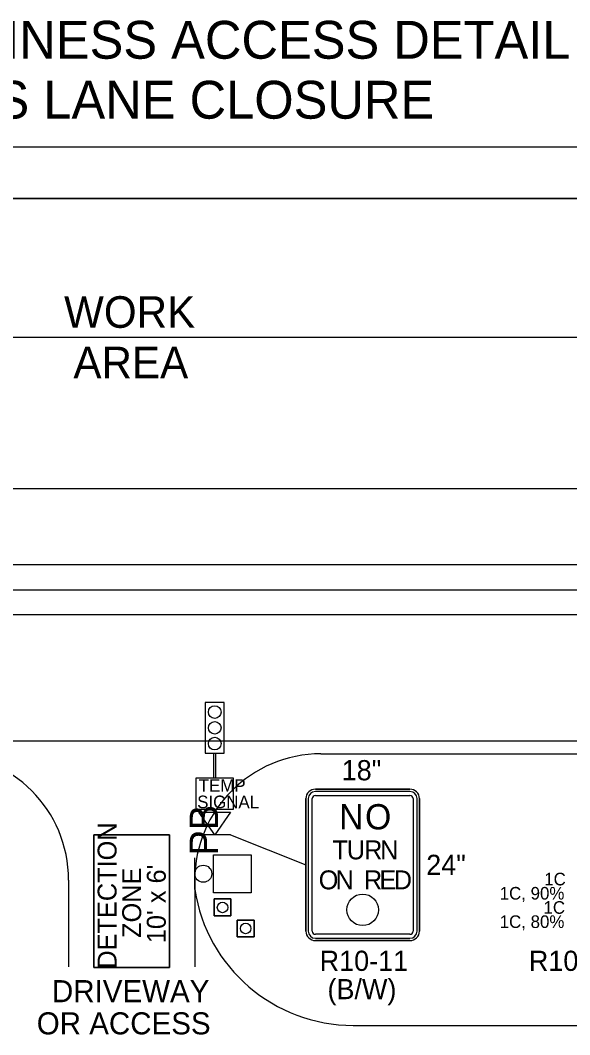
# Model space of a CAD drawing. Extents: x 99982 to 100176, y 99905 to 100011.
# Drawn here: x 100052.772 to 100054.514, y 100004.355 to 100007.57 of the extents above; entities that cross this region are included whole.
import ezdxf

# ---------------------------------------------------------------- set-up
doc = ezdxf.new("R2010")
doc.units = 0
for name, color, linetype in [('Default', 7, 'Continuous'), ('RD_ED_DrivewayEdge', 7, 'Continuous'), ('RD_ED_ShoulderPavedEdge', 7, 'Continuous'), ('RD_MK_LineEdgeWhite', 7, 'Continuous'), ('RD_MK_LineSkipCenter', 7, 'Continuous'), ('SH_DE_DetailHeading2Text', 7, 'Continuous'), ('TR_SN_ConstructionSigns', 7, 'Continuous'), ('TR_WZ_PortableSignMountBlk-Wht', 7, 'Continuous'), ('TR_WZ_Sign', 7, 'Continuous'), ('TR_WZ_TempSignal', 7, 'Continuous'), ('TR_WZ_TrafficCone', 7, 'Continuous'), ('TR_WZ_WorkAreaLabel', 7, 'Continuous'), ('TR_WZ_WorkZoneDetails', 7, 'Continuous'), ('TR_WZ_WorkZoneTextCurrent', 7, 'Continuous')]:
    doc.layers.add(name, color=color, linetype=linetype)

msp = doc.modelspace()

# ---------------------------------------------------------------- linework, layer by layer
at = {"layer": 'Default'}
msp.add_circle((100053.8574, 100004.7505), 0.05, dxfattribs=at)
at = {"layer": 'RD_ED_DrivewayEdge'}
for p, q in [((100052.925, 100004.845), (100052.925, 100004.5696)), ((100053.325, 100004.845), (100053.325, 100004.5696))]:
    msp.add_line(p, q, dxfattribs=at)
for centre, start, end in [((100052.525, 100004.845), 0, 90), ((100053.725, 100004.845), 90, 180)]:
    msp.add_arc(centre, 0.4, start, end, dxfattribs=at)
at = {"layer": 'RD_ED_ShoulderPavedEdge'}
for p, q in [((100050.725, 100007.005), (100055.525, 100007.005)), ((100053.725, 100005.245), (100055.525, 100005.245)), ((100053.725, 100005.245), (100055.525, 100005.245))]:
    msp.add_line(p, q, dxfattribs=at)
at = {"layer": 'RD_MK_LineEdgeWhite'}
for p, q in [((100050.725, 100006.565), (100055.525, 100006.565)), ((100055.525, 100005.685), (100050.725, 100005.685)), ((100055.525, 100005.285), (100050.725, 100005.285))]:
    msp.add_line(p, q, dxfattribs=at)
at = {"layer": 'RD_MK_LineSkipCenter'}
msp.add_lwpolyline([(100055.5043, 100006.085), (100050.725, 100006.085)], dxfattribs=at)
at = {"layer": 'TR_SN_ConstructionSigns'}
for p, q in [((100053.7074, 100005.133), (100054.0074, 100005.133)), ((100054.0074, 100005.133), (100053.7074, 100005.133)), ((100054.0074, 100005.133), (100053.7074, 100005.133)), ((100054.0074, 100005.1255), (100053.7074, 100005.1255)), ((100053.6774, 100004.683), (100053.6774, 100005.103)), ((100053.6774, 100005.103), (100053.6774, 100004.683)), ((100053.6774, 100005.103), (100053.6774, 100004.683)), ((100053.6849, 100005.103), (100053.6849, 100004.683)), ((100053.6974, 100004.683), (100053.6974, 100005.103)), ((100053.7074, 100005.113), (100054.0074, 100005.113)), ((100054.0174, 100005.103), (100054.0174, 100004.683)), ((100054.0299, 100004.683), (100054.0299, 100005.103)), ((100054.0374, 100005.103), (100054.0374, 100004.683)), ((100054.0374, 100004.683), (100054.0374, 100005.103)), ((100054.0374, 100004.683), (100054.0374, 100005.103)), ((100054.0074, 100004.673), (100053.7074, 100004.673)), ((100053.7074, 100004.6605), (100054.0074, 100004.6605)), ((100054.0074, 100004.653), (100053.7074, 100004.653)), ((100053.7074, 100004.653), (100054.0074, 100004.653)), ((100053.7074, 100004.653), (100054.0074, 100004.653))]:
    msp.add_line(p, q, dxfattribs=at)
for centre, radius, start, end in [((100053.7074, 100005.103), 0.03, 90, 180), ((100053.7074, 100005.103), 0.03, 90, 180), ((100053.7074, 100005.103), 0.03, 90, 180), ((100053.7074, 100005.103), 0.0225, 90, 180), ((100054.0074, 100005.103), 0.03, 0, 90), ((100054.0074, 100005.103), 0.03, 0, 90), ((100054.0074, 100005.103), 0.03, 0, 90), ((100054.0074, 100005.103), 0.0225, 0, 90), ((100053.7074, 100005.103), 0.01, 90, 180), ((100054.0074, 100005.103), 0.01, 0, 90), ((100053.7074, 100004.683), 0.03, 180, 270), ((100053.7074, 100004.683), 0.03, 180, 270), ((100053.7074, 100004.683), 0.03, 180, 270), ((100053.7074, 100004.683), 0.0225, 180, 270), ((100053.7074, 100004.683), 0.01, 180, 270), ((100054.0074, 100004.683), 0.03, 270, 0), ((100054.0074, 100004.683), 0.03, 270, 0), ((100054.0074, 100004.683), 0.0225, 270, 0), ((100054.0074, 100004.683), 0.01, 270, 0), ((100054.0074, 100004.683), 0.03, 270, 0)]:
    msp.add_arc(centre, radius, start, end, dxfattribs=at)
at = {"layer": 'TR_WZ_PortableSignMountBlk-Wht'}
msp.add_line((100053.4383, 100004.9878), (100053.3383, 100004.9878), dxfattribs=at)
msp.add_lwpolyline([(100053.3884, 100004.9878), (100053.3383, 100005.0596), (100053.4383, 100005.0596)], close=True, dxfattribs=at)
at = {"layer": 'TR_WZ_Sign'}
msp.add_line((100053.325, 100004.8149), (100053.325, 100004.9149), dxfattribs=at)
msp.add_circle((100053.352, 100004.865), 0.027, dxfattribs=at)
msp.add_circle((100053.352, 100004.865), 0.027, dxfattribs=at)
at = {"layer": 'TR_WZ_TempSignal'}
for p, q in [((100053.4182, 100005.4071), (100053.3583, 100005.4071)), ((100053.3583, 100005.4071), (100053.3583, 100005.2474)), ((100053.4182, 100005.2474), (100053.4182, 100005.4071)), ((100053.3583, 100005.2474), (100053.4182, 100005.2474)), ((100053.4483, 100005.1674), (100053.3283, 100005.1674)), ((100053.3283, 100005.1674), (100053.3283, 100005.1229)), ((100053.4483, 100005.0696), (100053.4483, 100005.1674)), ((100053.3283, 100005.1229), (100053.3283, 100005.1141)), ((100053.3283, 100005.1141), (100053.3283, 100005.0696)), ((100053.3283, 100005.0696), (100053.4483, 100005.0696))]:
    msp.add_line(p, q, dxfattribs=at)
for points in [[(100053.4182, 100005.4071), (100053.3583, 100005.4071), (100053.3583, 100005.2474), (100053.4182, 100005.2474), (100053.4182, 100005.4071)], [(100053.4483, 100005.1674), (100053.3283, 100005.1674), (100053.3283, 100005.0696), (100053.4483, 100005.0696), (100053.4483, 100005.1674)]]:
    msp.add_lwpolyline(points, dxfattribs=at)
for points in [[(100053.3858, 100005.2474), (100053.3908, 100005.2474), (100053.3908, 100005.1674), (100053.3858, 100005.1674)], [(100053.384, 100004.8049), (100053.384, 100004.9249), (100053.504, 100004.9249), (100053.504, 100004.8049)], [(100053.384, 100004.8049), (100053.384, 100004.9249), (100053.504, 100004.9249), (100053.504, 100004.8049)]]:
    msp.add_lwpolyline(points, close=True, dxfattribs=at)
for centre in [(100053.3883, 100005.3772), (100053.3883, 100005.3772), (100053.3883, 100005.3273), (100053.3883, 100005.3273), (100053.3883, 100005.2773), (100053.3883, 100005.2773)]:
    msp.add_circle(centre, 0.02, dxfattribs=at)
at = {"layer": 'TR_WZ_TrafficCone'}
for points in [[(100053.3863, 100004.7315), (100053.3863, 100004.7849), (100053.4396, 100004.7849), (100053.4396, 100004.7315), (100053.3863, 100004.7315)], [(100053.4396, 100004.7315), (100053.4396, 100004.7849), (100053.3863, 100004.7849), (100053.3863, 100004.7315), (100053.4396, 100004.7315)], [(100053.4596, 100004.6649), (100053.4596, 100004.7182), (100053.513, 100004.7182), (100053.513, 100004.6649), (100053.4596, 100004.6649)], [(100053.513, 100004.6649), (100053.513, 100004.7182), (100053.4596, 100004.7182), (100053.4596, 100004.6649), (100053.513, 100004.6649)]]:
    msp.add_lwpolyline(points, dxfattribs=at)
for centre in [(100053.413, 100004.7582), (100053.4863, 100004.6915)]:
    msp.add_circle(centre, 0.0167, dxfattribs=at)
at = {"layer": 'TR_WZ_WorkZoneDetails'}
for p, q in [((100055.75, 100007.1677), (100050.5, 100007.1677)), ((100050.725, 100005.765), (100055.525, 100005.765)), ((100053.4383, 100004.9878), (100053.6774, 100004.893)), ((100053.8273, 100004.3844), (100054.5803, 100004.3844))]:
    msp.add_line(p, q, dxfattribs=at)
msp.add_lwpolyline([(100050.825, 100007.005), (100050.825, 100005.845), (100055.425, 100005.845), (100055.425, 100007.005)], close=True, dxfattribs=at)
for points in [[(100053.005, 100004.5678), (100053.005, 100004.9878), (100053.245, 100004.9878), (100053.245, 100004.5678), (100053.005, 100004.5678)], [(100053.245, 100004.5678), (100053.245, 100004.9878), (100053.005, 100004.9878), (100053.005, 100004.5678), (100053.245, 100004.5678)]]:
    msp.add_lwpolyline(points, dxfattribs=at)
msp.add_arc((100053.8273, 100004.8927), 0.5083, 188.8037, 270, dxfattribs=at)

# ---------------------------------------------------------------- texts
at = {"layer": 'Default'}
for s, height, p in [('N', 0.08, (100053.7826, 100005.0055)), ('O', 0.08, (100053.865, 100005.0055)), ('T', 0.06, (100053.7613, 100004.9105)), ('U', 0.06, (100053.8072, 100004.9105)), ('R', 0.06, (100053.862, 100004.9105)), ('N', 0.06, (100053.9127, 100004.9105)), ('O', 0.06, (100053.718, 100004.8155)), ('N', 0.06, (100053.7714, 100004.8155)), ('R', 0.06, (100053.8613, 100004.8155)), ('E', 0.06, (100053.9105, 100004.8155)), ('D', 0.06, (100053.956, 100004.8155))]:
    msp.add_text(s, height=height, dxfattribs=at).set_placement(p)
at = {"layer": 'SH_DE_DetailHeading2Text'}
for s, p in [('DRIVEWAY OR BUSINESS ACCESS DETAIL', (100051.2082, 100007.4477)), ('SAME SIDE AS LANE CLOSURE', (100051.6677, 100007.2577))]:
    msp.add_text(s, height=0.12, rotation=360, dxfattribs=at).set_placement(p)
at = {"layer": 'TR_SN_ConstructionSigns'}
for s, p in [('18"', (100053.7909, 100005.161)), ('24"', (100054.0589, 100004.861)), ('R10-11', (100053.7209, 100004.557)), ('R10-24 MOD', (100054.3844, 100004.557)), ('(B/W)', (100053.7458, 100004.4674))]:
    msp.add_text(s, height=0.064, rotation=360, dxfattribs=at).set_placement(p)
for s, p in [('1C', (100054.4332, 100004.828)), ('1C, 90%', (100054.2919, 100004.783)), ('1C', (100054.4308, 100004.738)), ('1C, 80%', (100054.2919, 100004.693))]:
    msp.add_text(s, height=0.04, dxfattribs=at).set_placement(p)
at = {"layer": 'TR_WZ_TempSignal'}
for s, p in [('TEMP', (100053.3377, 100005.1245)), ('SIGNAL', (100053.3327, 100005.0725))]:
    msp.add_text(s, height=0.04, dxfattribs=at).set_placement(p)
msp.add_text('PB', height=0.09, rotation=90, dxfattribs=at).set_placement((100053.399, 100004.9226))
at = {"layer": 'TR_WZ_WorkAreaLabel'}
for s, p in [('WORK', (100052.9105, 100006.595)), ('AREA', (100052.9401, 100006.435))]:
    msp.add_text(s, height=0.1, rotation=360, dxfattribs=at).set_placement(p)
at = {"layer": 'TR_WZ_WorkZoneDetails'}
for s, p in [('DETECTION', (100053.077, 100004.564)), ("10' x 6'", (100053.233, 100004.6448)), ('ZONE', (100053.155, 100004.6615))]:
    msp.add_text(s, height=0.06, rotation=90, dxfattribs=at).set_placement(p)
at = {"layer": 'TR_WZ_WorkZoneTextCurrent'}
for s, p in [('DRIVEWAY', (100052.8721, 100004.4578)), ('OR ACCESS', (100052.8239, 100004.3558))]:
    msp.add_text(s, height=0.07, dxfattribs=at).set_placement(p)

doc.saveas('drawing.dxf')
